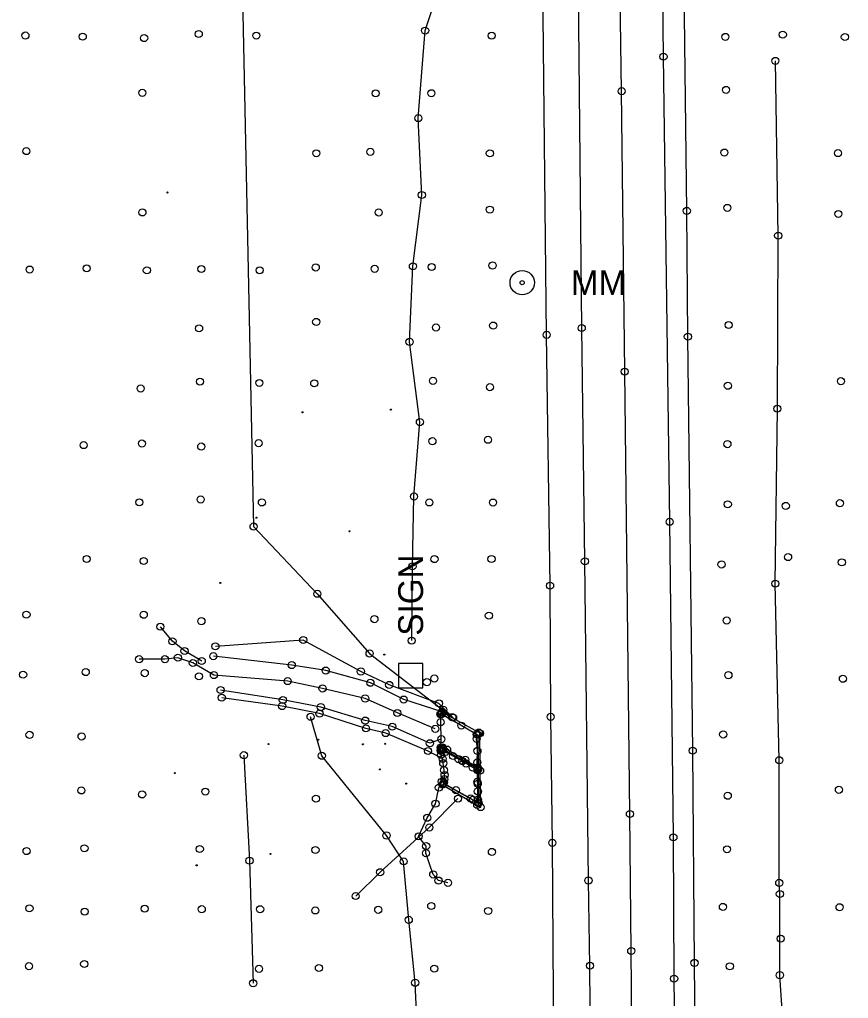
# Model space of a CAD drawing. Extents: x 20503438 to 20508873, y 7964251 to 7984667.
# Drawn here: x 20505218.6 to 20505452, y 7982531.3 to 7982806.9 of the extents above; entities that cross this region are included whole.
import ezdxf

# ---------------------------------------------------------------- set-up
doc = ezdxf.new("R2010")
doc.units = 0
for name, color, linetype in [('SurBreakLine', 7, 'Continuous'), ('SurConcreteSlab', 7, 'Continuous'), ('SurControl', 7, 'Continuous'), ('SurDrainageArrowDown', 7, 'Continuous'), ('SurEdgeRoadPaved', 7, 'Continuous'), ('SurEdgeShoulderPaved', 7, 'Continuous'), ('SurFenceWire', 7, 'Continuous'), ('SurPointsNonDTM', 7, 'Continuous'), ('SurRoadPoints', 7, 'Continuous'), ('SurSurveyPoints', 7, 'Continuous')]:
    doc.layers.add(name, color=color, linetype=linetype)

msp = doc.modelspace()

# ---------------------------------------------------------------- linework, layer by layer
at = {"layer": 'SurBreakLine'}
for points in [[(20505398.64, 7981809.84), (20505397.46, 7981930.08), (20505397.17, 7981970), (20505396.52, 7982021.97), (20505396.21, 7982060.19), (20505395.53, 7982104.61), (20505393.93, 7982230.88), (20505393.64, 7982260.99), (20505392.31, 7982377.38), (20505390.8, 7982544.69), (20505390.42, 7982583.24), (20505388.95, 7982707.76), (20505388.09, 7982786.72), (20505387.46, 7982826.69)], [(20505340.63, 7982610.34), (20505336.66, 7982614.39), (20505322.64, 7982619.57), (20505314.65, 7982623.35), (20505298.43, 7982632.21), (20505273.71, 7982630.43)], [(20505337.51, 7982612.01), (20505326.72, 7982615.45), (20505317.35, 7982620.19), (20505304.77, 7982623.61), (20505295.2, 7982625.16), (20505273.12, 7982627.68)], [(20505337.31, 7982604.3), (20505334.09, 7982603.16), (20505323.5, 7982607.84), (20505315.88, 7982609.53), (20505303.39, 7982613.32), (20505292.7, 7982615.34), (20505275.16, 7982618.14)], [(20505337.7, 7982598.79), (20505333.58, 7982600.97), (20505321.65, 7982606.02), (20505316.09, 7982607.34), (20505303.02, 7982611.52), (20505292.49, 7982613.61), (20505275.5, 7982615.98)], [(20505337.99, 7982591.95), (20505338.04, 7982592.08), (20505338.18, 7982593.06), (20505338.24, 7982594.21), (20505338.08, 7982595.57), (20505337.86, 7982597.54), (20505337.7, 7982598.79), (20505337.22, 7982599.92), (20505337.17, 7982601.01), (20505337.13, 7982601.25), (20505337.19, 7982601.96), (20505337.31, 7982604.3), (20505337.14, 7982609.11), (20505337.07, 7982611.31), (20505337.51, 7982612.01)], [(20505337.99, 7982591.95), (20505341.45, 7982589.97), (20505345.59, 7982587.61), (20505346.21, 7982587.25), (20505347.62, 7982586.44), (20505347.64, 7982587.24), (20505347.6, 7982589.6), (20505347.58, 7982591.74), (20505347.47, 7982592.3), (20505347.52, 7982595.56), (20505346.19, 7982596.33), (20505344.28, 7982597.43), (20505343.26, 7982598.13), (20505342.17, 7982598.7), (20505340.62, 7982599.55), (20505338.53, 7982600.72), (20505337.34, 7982601.56), (20505337.68, 7982601.97), (20505338.94, 7982601.38), (20505344.05, 7982598.5), (20505347.48, 7982596.39), (20505347.45, 7982597.73), (20505347.49, 7982601.01), (20505347.27, 7982604.38), (20505347.28, 7982605.65), (20505342.94, 7982608.12), (20505337.32, 7982611.34), (20505337.07, 7982611.31)]]:
    msp.add_lwpolyline(points, dxfattribs=at)
at = {"layer": 'SurConcreteSlab'}
for points in [[(20505337.67, 7982591.49), (20505347.44, 7982585.76), (20505348.4, 7982585.19), (20505348.24, 7982595.47), (20505348.16, 7982605.95), (20505347.86, 7982606.16), (20505337.62, 7982611.79), (20505337.43, 7982611.41), (20505347.43, 7982605.65), (20505347.57, 7982605.57), (20505347.67, 7982595.86), (20505347.85, 7982586.29), (20505347.76, 7982586.31), (20505337.88, 7982591.85)], [(20505337.84, 7982601.52), (20505347.59, 7982596.08)]]:
    msp.add_lwpolyline(points, dxfattribs=at)
at = {"layer": 'SurControl'}
for centre in [(20505260.22, 7982758.19), (20505323.12, 7982697.06), (20505298.23, 7982696.31), (20505285.26, 7982666.65), (20505311.49, 7982662.83), (20505275.08, 7982648.28), (20505321.26, 7982628.12), (20505302.66, 7982604.16), (20505321.5, 7982603.02), (20505288.65, 7982602.93), (20505315.24, 7982602.86), (20505262.3, 7982594.75), (20505320.02, 7982595.79), (20505327.45, 7982591.79), (20505289.21, 7982572.01), (20505268.43, 7982568.78)]:
    msp.add_circle(centre, 0.15, dxfattribs=at)
at = {"layer": 'SurDrainageArrowDown'}
for points in [[(20505328.97, 7982632.04), (20505329.19, 7982652.95), (20505329.61, 7982672.6), (20505331.29, 7982693.55), (20505328.36, 7982716.15), (20505329.31, 7982737.42), (20505331.83, 7982757.48), (20505330.83, 7982779.14), (20505332.76, 7982803.76), (20505334.91, 7982810.26)], [(20505433.67, 7982507.11), (20505434.24, 7982513.88), (20505432.64, 7982537.87), (20505432.65, 7982560.73), (20505432.48, 7982563.85), (20505432.47, 7982598.37), (20505431.36, 7982648.08), (20505431.94, 7982697.33), (20505432.18, 7982746.04), (20505431.39, 7982795.23)], [(20505269.85, 7982626.3), (20505265, 7982629.13), (20505261.61, 7982631.85), (20505258.19, 7982635.96)], [(20505335.62, 7982607.22), (20505324.93, 7982611.68), (20505315.87, 7982615.75), (20505303.86, 7982618.58), (20505294.06, 7982620.66), (20505273.28, 7982622.35), (20505267.35, 7982625.75), (20505263.13, 7982627.24), (20505259.49, 7982626.82), (20505252.2, 7982626.82)], [(20505341.65, 7982280.49), (20505338.19, 7982329.69), (20505336.31, 7982381.46), (20505334.66, 7982414.52), (20505332.86, 7982439.51), (20505332.04, 7982464.58), (20505332.94, 7982488.07), (20505331.04, 7982511.58), (20505329.95, 7982535.72), (20505328.15, 7982553.44), (20505326.7, 7982569.9), (20505321.88, 7982577.19), (20505303.66, 7982599.63), (20505300.5, 7982610.62)], [(20505339.19, 7982563.86), (20505336.53, 7982564.49), (20505335.05, 7982566.22), (20505333, 7982572.22), (20505333.04, 7982574.2), (20505330.93, 7982576.95), (20505333.36, 7982582.18), (20505335.68, 7982586.14), (20505336.63, 7982590.65), (20505337.44, 7982592.34)]]:
    msp.add_lwpolyline(points, dxfattribs=at)
at = {"layer": 'SurEdgeRoadPaved'}
for points in [[(20505412.1, 7981681.06), (20505410.05, 7981862.37), (20505409.06, 7981971.02), (20505408.23, 7982047.07), (20505408.05, 7982081.18), (20505406.71, 7982191.62), (20505405.97, 7982243.38), (20505405.35, 7982303.31), (20505404.39, 7982376.44), (20505404.02, 7982443.12), (20505402.88, 7982536.9), (20505402.67, 7982576.67), (20505401.63, 7982665.51), (20505399.87, 7982796.43), (20505397.64, 7982996.42)], [(20505388.35, 7981679.93), (20505385.03, 7981993.21), (20505384.45, 7982039.17), (20505383.88, 7982095.02), (20505381.48, 7982299.61), (20505380.65, 7982383.29), (20505379.4, 7982506.12), (20505379.18, 7982540.54), (20505378.75, 7982564.52), (20505377.74, 7982654.37), (20505376.87, 7982720.03), (20505375.97, 7982814.93)]]:
    msp.add_lwpolyline(points, dxfattribs=at)
at = {"layer": 'SurEdgeShoulderPaved'}
for points in [[(20505376.33, 7981854.83), (20505375.9, 7981890.93), (20505375.62, 7981921.5), (20505375.22, 7981960.81), (20505374.97, 7981989.08), (20505374.41, 7982023.3), (20505374.1, 7982059.76), (20505373.58, 7982096.65), (20505373.13, 7982134.3), (20505372.89, 7982167.83), (20505372.29, 7982205.3), (20505371.89, 7982239.27), (20505371.72, 7982275.43), (20505370.69, 7982352.42), (20505370.32, 7982389.99), (20505369.91, 7982434.24), (20505369.5, 7982468.48), (20505369.07, 7982503.94), (20505368.59, 7982575.12), (20505368.11, 7982610.58), (20505367.94, 7982647.52), (20505366.98, 7982718.13), (20505365.41, 7982861.87)], [(20505416.92, 7981789.53), (20505415.62, 7981896.09), (20505415.07, 7981964.65), (20505414.62, 7982001.73), (20505414.49, 7982035.58), (20505413.8, 7982074.23), (20505411.15, 7982281.07), (20505409.79, 7982413.06), (20505408.61, 7982541.34), (20505408.12, 7982601.06), (20505406.74, 7982717.6), (20505406.44, 7982753), (20505405.66, 7982815.99)]]:
    msp.add_lwpolyline(points, dxfattribs=at)
at = {"layer": 'SurFenceWire'}
for points in [[(20505263.07, 7983570.84), (20505264.2, 7983465.89), (20505264.6, 7983384.22), (20505265.76, 7983299.57), (20505267.13, 7983213.61), (20505277.91, 7983026.79), (20505279.9, 7982903.03), (20505280.94, 7982831.19), (20505284.45, 7982664.16), (20505302.4, 7982645.24), (20505317.11, 7982628.42), (20505340.63, 7982610.34)], [(20505340.4, 7982610.5), (20505337.86, 7982612.57)], [(20505281.71, 7982599.79), (20505283.3, 7982570.11), (20505284.33, 7982535.6)], [(20505342, 7982587.56), (20505333.94, 7982579.45), (20505320.09, 7982566.84), (20505313.2, 7982560.14)]]:
    msp.add_lwpolyline(points, dxfattribs=at)
at = {"layer": 'SurPointsNonDTM'}
for centre in [(20505284.45, 7982664.16), (20505302.4, 7982645.24), (20505317.11, 7982628.42), (20505337.86, 7982612.57), (20505340.4, 7982610.5), (20505340.63, 7982610.34), (20505281.71, 7982599.79), (20505342, 7982587.56), (20505333.94, 7982579.45), (20505283.3, 7982570.11), (20505320.09, 7982566.84), (20505313.2, 7982560.14), (20505432.87, 7982548.16), (20505284.33, 7982535.6)]:
    msp.add_circle(centre, 1, dxfattribs=at)
at = {"layer": 'SurRoadPoints'}
msp.add_lwpolyline([(20505332.1, 7982622.22), (20505332.1, 7982622.22), (20505332.1, 7982625.65), (20505325.24, 7982625.65), (20505325.24, 7982618.79), (20505332.1, 7982618.79), (20505332.1, 7982622.22)], dxfattribs=at)
for radius in [3.43, 0.571]:
    msp.add_circle((20505360.09, 7982732.81), radius, dxfattribs=at)
at = {"layer": 'SurSurveyPoints'}
for centre in [(20505332.76, 7982803.76), (20505220.2, 7982802.37), (20505236.35, 7982802.05), (20505253.63, 7982801.66), (20505269.01, 7982802.8), (20505285.23, 7982802.35), (20505351.49, 7982802.34), (20505417.31, 7982801.99), (20505433.48, 7982802.62), (20505450.96, 7982801.95), (20505399.87, 7982796.43), (20505431.39, 7982795.23), (20505417.5, 7982787.06), (20505253.13, 7982786.24), (20505318.83, 7982786.1), (20505334.52, 7982786.12), (20505388.09, 7982786.72), (20505330.83, 7982779.14), (20505220.47, 7982769.85), (20505302.13, 7982769.23), (20505317.32, 7982769.65), (20505350.99, 7982769.2), (20505417.03, 7982769.42), (20505449.02, 7982769.28), (20505331.83, 7982757.48), (20505417.85, 7982753.85), (20505253.15, 7982752.58), (20505319.69, 7982752.57), (20505350.98, 7982753.37), (20505406.44, 7982753), (20505449.11, 7982752.15), (20505432.18, 7982746.04), (20505329.31, 7982737.42), (20505334.61, 7982737.23), (20505351.74, 7982737.64), (20505221.39, 7982736.49), (20505237.44, 7982736.83), (20505254.4, 7982736.28), (20505269.74, 7982736.65), (20505286.16, 7982736.29), (20505301.96, 7982737.08), (20505318.56, 7982736.69), (20505302.08, 7982721.76), (20505351.93, 7982720.73), (20505418.22, 7982720.89), (20505269.11, 7982719.95), (20505335.82, 7982720.2), (20505366.98, 7982718.13), (20505376.87, 7982720.03), (20505328.36, 7982716.15), (20505406.74, 7982717.6), (20505388.95, 7982707.76), (20505269.35, 7982704.94), (20505286.08, 7982704.58), (20505301.53, 7982704.48), (20505334.96, 7982705.17), (20505449.85, 7982705.07), (20505252.66, 7982703.01), (20505351.01, 7982703.4), (20505418.01, 7982703.79), (20505431.94, 7982697.33), (20505331.29, 7982693.55), (20505285.87, 7982687.64), (20505334.81, 7982688.18), (20505350.47, 7982688.59), (20505236.6, 7982687.09), (20505253.01, 7982687.52), (20505269.71, 7982686.68), (20505417.88, 7982687.36), (20505269.56, 7982671.77), (20505329.61, 7982672.6), (20505252.27, 7982670.96), (20505286.8, 7982670.94), (20505333.93, 7982670.95), (20505351.87, 7982670.9), (20505417.99, 7982670.42), (20505434.32, 7982669.96), (20505449.56, 7982670.73), (20505401.63, 7982665.51), (20505237.46, 7982655.01), (20505335.39, 7982654.99), (20505351.45, 7982655.01), (20505434.96, 7982655.56), (20505253.52, 7982654.47), (20505329.19, 7982652.95), (20505377.74, 7982654.37), (20505416.22, 7982653.48), (20505450.1, 7982654.08), (20505367.94, 7982647.52), (20505431.36, 7982648.08), (20505220.49, 7982639.36), (20505253.52, 7982639.33), (20505318.48, 7982638.09), (20505350.7, 7982639.08), (20505258.19, 7982635.96), (20505269.76, 7982637.52), (20505417.68, 7982637.7), (20505261.61, 7982631.85), (20505273.71, 7982630.43), (20505298.43, 7982632.21), (20505328.97, 7982632.04), (20505263.13, 7982627.24), (20505265, 7982629.13), (20505273.12, 7982627.68), (20505252.2, 7982626.82), (20505259.49, 7982626.82), (20505267.35, 7982625.75), (20505269.85, 7982626.3), (20505295.2, 7982625.16), (20505219.55, 7982622.45), (20505237.19, 7982623.18), (20505253.8, 7982622.89), (20505269.05, 7982622), (20505273.28, 7982622.35), (20505304.77, 7982623.61), (20505314.65, 7982623.35), (20505418.16, 7982622.32), (20505294.06, 7982620.66), (20505317.35, 7982620.19), (20505322.64, 7982619.57), (20505333.24, 7982620.35), (20505335.34, 7982621.37), (20505450.41, 7982621.31), (20505275.16, 7982618.14), (20505275.5, 7982615.98), (20505303.86, 7982618.58), (20505292.49, 7982613.61), (20505292.7, 7982615.34), (20505303.39, 7982613.32), (20505315.87, 7982615.75), (20505326.72, 7982615.45), (20505336.66, 7982614.39), (20505300.5, 7982610.62), (20505303.02, 7982611.52), (20505324.93, 7982611.68), (20505337.07, 7982611.31), (20505337.32, 7982611.34), (20505337.43, 7982611.41), (20505337.51, 7982612.01), (20505337.62, 7982611.79), (20505368.11, 7982610.58), (20505315.88, 7982609.53), (20505323.5, 7982607.84), (20505337.14, 7982609.11), (20505342.94, 7982608.12), (20505221.36, 7982605.52), (20505236.01, 7982605.06), (20505316.09, 7982607.34), (20505321.65, 7982606.02), (20505335.62, 7982607.22), (20505347.28, 7982605.65), (20505347.43, 7982605.65), (20505347.57, 7982605.57), (20505347.86, 7982606.16), (20505348.16, 7982605.95), (20505416.69, 7982605.63), (20505334.09, 7982603.16), (20505337.31, 7982604.3), (20505347.27, 7982604.38), (20505303.66, 7982599.63), (20505333.58, 7982600.97), (20505337.13, 7982601.25), (20505337.17, 7982601.01), (20505337.19, 7982601.96), (20505337.22, 7982599.92), (20505337.34, 7982601.56), (20505337.68, 7982601.97), (20505337.84, 7982601.52), (20505338.53, 7982600.72), (20505338.94, 7982601.38), (20505340.62, 7982599.55), (20505347.49, 7982601.01), (20505408.12, 7982601.06), (20505337.7, 7982598.79), (20505337.86, 7982597.54), (20505342.17, 7982598.7), (20505343.26, 7982598.13), (20505344.05, 7982598.5), (20505344.28, 7982597.43), (20505347.45, 7982597.73), (20505432.47, 7982598.37), (20505338.08, 7982595.57), (20505338.24, 7982594.21), (20505346.19, 7982596.33), (20505347.48, 7982596.39), (20505347.52, 7982595.56), (20505347.59, 7982596.08), (20505347.67, 7982595.86), (20505348.24, 7982595.47), (20505337.44, 7982592.34), (20505337.67, 7982591.49), (20505337.88, 7982591.85), (20505337.99, 7982591.95), (20505338.04, 7982592.08), (20505338.18, 7982593.06), (20505347.47, 7982592.3), (20505347.58, 7982591.74), (20505235.96, 7982589.87), (20505253.06, 7982588.75), (20505270.87, 7982589.54), (20505336.63, 7982590.65), (20505341.45, 7982589.97), (20505347.6, 7982589.6), (20505417.98, 7982588.37), (20505449.28, 7982590.05), (20505302, 7982587.55), (20505335.68, 7982586.14), (20505345.59, 7982587.61), (20505346.21, 7982587.25), (20505347.44, 7982585.76), (20505347.62, 7982586.44), (20505347.64, 7982587.24), (20505347.76, 7982586.31), (20505347.85, 7982586.29), (20505348.4, 7982585.19), (20505390.42, 7982583.24), (20505333.36, 7982582.18), (20505321.88, 7982577.19), (20505330.93, 7982576.95), (20505368.59, 7982575.12), (20505402.67, 7982576.67), (20505220.52, 7982572.8), (20505236.83, 7982573.59), (20505269.31, 7982573.38), (20505301.88, 7982573.11), (20505333, 7982572.22), (20505333.04, 7982574.2), (20505351.57, 7982572.57), (20505417.76, 7982573.31), (20505326.7, 7982569.9), (20505335.05, 7982566.22), (20505336.53, 7982564.49), (20505339.19, 7982563.86), (20505378.75, 7982564.52), (20505432.48, 7982563.85), (20505432.65, 7982560.73), (20505221.34, 7982556.68), (20505236.88, 7982555.75), (20505253.79, 7982556.59), (20505269.85, 7982556.44), (20505286.3, 7982556.43), (20505301.85, 7982556.1), (20505319.55, 7982556.27), (20505334.48, 7982557.33), (20505350.51, 7982555.95), (20505416.61, 7982557.08), (20505449.46, 7982556.99), (20505328.15, 7982553.44), (20505390.8, 7982544.69), (20505221.2, 7982540.41), (20505236.75, 7982541.01), (20505285.98, 7982539.66), (20505302.85, 7982539.88), (20505335.33, 7982539.71), (20505379.18, 7982540.54), (20505408.61, 7982541.34), (20505418.56, 7982540.36), (20505402.88, 7982536.9), (20505432.64, 7982537.87), (20505329.95, 7982535.72)]:
    msp.add_circle(centre, 1, dxfattribs=at)

# ---------------------------------------------------------------- texts
at = {"layer": 'SurRoadPoints'}
for s, rotation, p in [('MM', 360, (20505373.8, 7982729.32)), ('SIGN', 90, (20505332.17, 7982633.43))]:
    msp.add_text(s, height=6.995, rotation=rotation, dxfattribs=at).set_placement(p)

doc.saveas('drawing.dxf')
